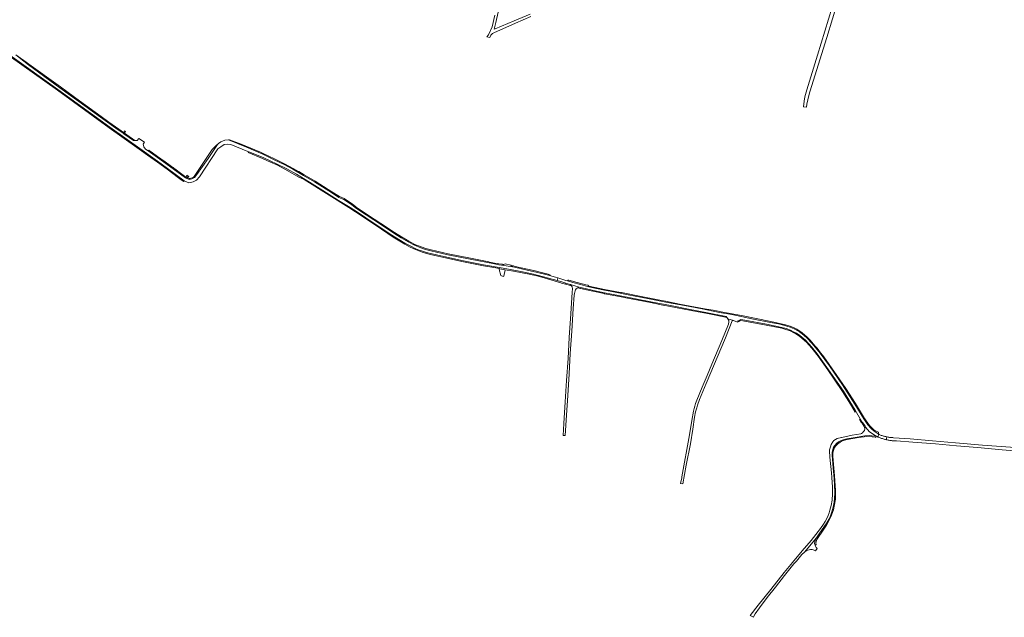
# Model space of a CAD drawing. Extents: x 146402 to 164798, y 455483 to 464134.
# Tile 531 of 575: x 161346 to 162447, y 458041 to 458710. Entities that reach past the tile are written whole.
import ezdxf

# ---------------------------------------------------------------- set-up
doc = ezdxf.new("R2010")
doc.units = 0
doc.header["$LTSCALE"] = 0.2
for name, color, linetype, lineweight in [('B-XX-VH-VERHARDING_ASFALT-GV', 252, 'CONTINUOUS', 18), ('B-XX-VH-VERHARDING_BETONSTRAATSTEEN-GV', 252, 'CONTINUOUS', 18), ('B-XX-VH-VERHARDING_FUNDERING_ZAND-GV', 252, 'CONTINUOUS', 18)]:
    doc.layers.add(name, color=color, linetype=linetype, lineweight=lineweight)

msp = doc.modelspace()

# ---------------------------------------------------------------- linework, layer by layer
at = {"layer": 'B-XX-VH-VERHARDING_ASFALT-GV'}
for points in [[(161334.618, 458670.57), (161388.599, 458631.86), (161446.675, 458589.892), (161480.077, 458566.105), (161500, 458551.8), (161511.234, 458543.734), (161529.806, 458529.646), (161535.139, 458527.626), (161539.72, 458528.511), (161543.619, 458530.511), (161546.906, 458534.403), (161567.551, 458565.609), (161570.67, 458567.875), (161574.721, 458570.403), (161578.16, 458570.799), (161581.867, 458570.488), (161601.198, 458562.72), (161602.197, 458562.305), (161617.999, 458555.745), (161633.748, 458548.529), (161644.518, 458543.068), (161655.307, 458537.297), (161670.087, 458528.416), (161685.083, 458518.993), (161702.619, 458507.898), (161715.428, 458500), (161722.543, 458495.479), (161743.601, 458481.4), (161762.232, 458469.052), (161776.803, 458460.122), (161783.179, 458456.488), (161789.036, 458453.775), (161792.56, 458452.368), (161796.483, 458450.939), (161800.957, 458449.609), (161807.24, 458448.017), (161820.386, 458444.927), (161842.444, 458440.18), (161864.817, 458435.739), (161884.233, 458432.303), (161894.779, 458430.577), (161908.278, 458427.971), (161920.589, 458425.339), (161937.403, 458420.936), (161946.984, 458418.175), (161947.683, 458421.231), (161945.308, 458421.982), (161938.318, 458423.888), (161937.374, 458424.145), (161923.555, 458427.721), (161914.99, 458429.552), (161899.202, 458433.083), (161897.282, 458433.556), (161884.956, 458435.538), (161881.806, 458435.932), (161876.903, 458436.855), (161849.771, 458442.158), (161824.881, 458447.044), (161805.705, 458451.455), (161799.874, 458452.981), (161794.538, 458454.931), (161787.377, 458457.799), (161780.471, 458461.421), (161772.391, 458466.102), (161764.378, 458471.236), (161756.566, 458476.296), (161741.798, 458486.201), (161724.913, 458497.398), (161721.365, 458499.712), (161721.036, 458500), (161717.127, 458503.22), (161708.241, 458508.967), (161702.937, 458511.308), (161694.562, 458516.615), (161675.733, 458528.558), (161663.372, 458535.811), (161651.398, 458542.836), (161641.493, 458547.963), (161630.521, 458553.42), (161617.714, 458559.52), (161599.543, 458567.507), (161579.296, 458575.469), (161575.116, 458575.37), (161570.738, 458573.522), (161568.262, 458571.627), (161567.005, 458570.305), (161556.488, 458554.65), (161544.15, 458536.719), (161541.334, 458533.385), (161538.533, 458531.948), (161535.459, 458531.354), (161531.252, 458532.948), (161513.386, 458546.21), (161500, 458555.782), (161489.608, 458563.213), (161486.637, 458565.337), (161484.835, 458567.942), (161484.298, 458569.232), (161484.085, 458570.859), (161485.291, 458572.855), (161479.085, 458577.27), (161477.267, 458575.084), (161475.823, 458574.83), (161475.003, 458574.856), (161474.787, 458574.863), (161474.182, 458574.883), (161472.941, 458574.936), (161462.479, 458582.269), (161461.514, 458582.945), (161456.029, 458586.789), (161436.267, 458600.829), (161412.097, 458618.485), (161390.762, 458633.965), (161355.506, 458659.502), (161350.406, 458663.532), (161341.412, 458670.605)], [(162464.4, 458230.96), (162422.7, 458234.1), (162392.785, 458236.636), (162366.716, 458238.838), (162341.834, 458240.93), (162323.263, 458242.374), (162322.386, 458242.419), (162321.509, 458242.481), (162320.635, 458242.558), (162319.761, 458242.651), (162318.89, 458242.76), (162318.02, 458242.885), (162317.153, 458243.025), (162316.289, 458243.181), (162315.63, 458243.313), (162315.589, 458241.357), (162315.576, 458240.145), (162315.573, 458240.019), (162316.27, 458239.867), (162317.183, 458239.684), (162318.1, 458239.517), (162319.02, 458239.365), (162319.942, 458239.229), (162320.867, 458239.11), (162321.793, 458239.006), (162322.721, 458238.918), (162323.65, 458238.846), (162324.581, 458238.79), (162325.512, 458238.75), (162326.444, 458238.726), (162345.013, 458237.456), (162370.137, 458235.408), (162393.788, 458233.406), (162417.109, 458231.25), (162444.848, 458228.783), (162471.796, 458226.448)]]:
    msp.add_lwpolyline(points, dxfattribs=at)
for points in [[(161956.551, 458418.428), (161947.683, 458421.231), (161946.984, 458418.175), (161953.279, 458416.36), (161956.585, 458415.365), (161961.489, 458413.89), (161961.869, 458413.779), (161962.113, 458413.708), (161971.548, 458410.897), (161973.584, 458410.246), (161987.631, 458407.15), (162000, 458404.574), (162015.705, 458401.304), (162051.639, 458394.554), (162073.649, 458390.16), (162094.012, 458386.21), (162115.291, 458382.034), (162134.353, 458378.394), (162136.251, 458377.998), (162136.863, 458377.014), (162136.903, 458376.95), (162136.987, 458376.934), (162137.091, 458376.647), (162137.843, 458375.439), (162144.132, 458373.348), (162148.829, 458371.667), (162149.274, 458372.963), (162150.837, 458374.031), (162152.48, 458374.609), (162156.821, 458373.702), (162181.147, 458369.387), (162198.499, 458365.734), (162203.049, 458364.461), (162207.97, 458362.8), (162212.27, 458360.609), (162214.74, 458359.172), (162218.614, 458356.589), (162220.697, 458354.78), (162224.307, 458351.697), (162228.542, 458347.52), (162231.649, 458343.874), (162237.899, 458336.127), (162250.635, 458318.469), (162267.175, 458294.59), (162280.286, 458273.204), (162280.374, 458273.05), (162287.33, 458260.859), (162287.439, 458260.669), (162288.886, 458259.125), (162290.247, 458257.354), (162291.487, 458255.14), (162291.791, 458254.039), (162296.275, 458249.039), (162303.723, 458244.042), (162304.071, 458243.915), (162306.268, 458242.99), (162306.378, 458246.56), (162306.103, 458246.7), (162302.697, 458248.901), (162299.489, 458251.366), (162297.794, 458253.196), (162294.606, 458256.896), (162290.035, 458263.454), (162279.933, 458280.043), (162266.146, 458301.422), (162251.647, 458322.645), (162241.351, 458336.775), (162232.067, 458348.085), (162226.352, 458354.064), (162223.673, 458356.481), (162221.119, 458358.545), (162218.184, 458360.84), (162215.65, 458362.39), (162213.067, 458363.763), (162209.402, 458365.367), (162207.537, 458366.225), (162204.056, 458367.334), (162200.259, 458368.338), (162194.668, 458369.641), (162185.522, 458371.437), (162166.725, 458375.038), (162142.301, 458380.085), (162128.724, 458382.614), (162109.17, 458386.421), (162089.329, 458390.197), (162070.576, 458393.677), (162050.13, 458397.675), (162026.555, 458402.311), (162008.233, 458405.917), (162000, 458407.597), (161989.104, 458409.821), (161980.836, 458411.588), (161973.088, 458413.742), (161964.612, 458415.989), (161958.595, 458417.81)], [(162296.275, 458249.039), (162291.791, 458254.039), (162291.318, 458252.723), (162291.288, 458252.641), (162291.135, 458252.215), (162290.645, 458250.536), (162289.849, 458249.131), (162288.554, 458247.767), (162287.48, 458246.979), (162286.538, 458246.791), (162277.161, 458245.056), (162265.465, 458242.677), (162265.007, 458242.584), (162260.246, 458241.422), (162258.286, 458240.319), (162256.662, 458239.205), (162255.325, 458237.741), (162253.638, 458234.685), (162252.715, 458232.329), (162251.753, 458228.804), (162251.764, 458227.499), (162251.952, 458220.611), (162253.769, 458202.911), (162254.164, 458197.684), (162254.97, 458187.033), (162255.072, 458179.596), (162254.584, 458172.447), (162253.647, 458166.565), (162252.188, 458161.335), (162251.246, 458158.348), (162250.118, 458155.38), (162248.358, 458151.377), (162246.846, 458148.514), (162244.876, 458145.49), (162241.636, 458140.84), (162231.087, 458127.469), (162221.165, 458115.929), (162210.164, 458102.649), (162200.961, 458091.645), (162185.961, 458072.682), (162171.804, 458054.825), (162162.781, 458043.55), (162166.612, 458041.391), (162167, 458042.812), (162168.542, 458045.317), (162173.219, 458052.086), (162181.833, 458063.378), (162191.195, 458075.198), (162201.483, 458088.195), (162211.961, 458101.077), (162214.688, 458104.262), (162220.877, 458111.492), (162223.535, 458114.36), (162236.98, 458130.186), (162239.337, 458133.581), (162243.619, 458139.6), (162248.086, 458145.949), (162249.932, 458149.103), (162251.886, 458152.767), (162253.291, 458156.168), (162254.321, 458159.48), (162255.191, 458162.201), (162256.329, 458166.374), (162256.973, 458170.364), (162257.449, 458174.209), (162257.636, 458181.186), (162257.362, 458189.624), (162256.887, 458196.623), (162255.65, 458208.758), (162254.489, 458222.685), (162254.627, 458225.987), (162255.383, 458229.342), (162256.333, 458231.658), (162257.604, 458233.633), (162259.681, 458235.769), (162261.893, 458237.583), (162264.148, 458238.971), (162266.93, 458239.961), (162270.985, 458240.953), (162280.307, 458242.481), (162291.236, 458244.428), (162295.953, 458244.699), (162298.921, 458244.621), (162303.723, 458244.042)], [(162315.573, 458240.019), (162315.576, 458240.145), (162315.589, 458241.357), (162315.63, 458243.313), (162315.428, 458243.353), (162314.57, 458243.541), (162313.716, 458243.744), (162312.865, 458243.963), (162312.019, 458244.197), (162311.177, 458244.446), (162310.339, 458244.711), (162309.507, 458244.991), (162308.68, 458245.286), (162307.13, 458246.039), (162306.837, 458246.229), (162306.498, 458246.483), (162306.378, 458246.56), (162306.268, 458242.99), (162306.49, 458242.897), (162307.354, 458242.546), (162308.223, 458242.21), (162309.098, 458241.888), (162309.978, 458241.582), (162310.864, 458241.291), (162311.754, 458241.015), (162312.649, 458240.754), (162313.548, 458240.509), (162314.452, 458240.279), (162315.359, 458240.065)]]:
    msp.add_lwpolyline(points, close=True, dxfattribs=at)
at = {"layer": 'B-XX-VH-VERHARDING_BETONSTRAATSTEEN-GV'}
for points in [[(161464.245, 458584.899), (161463.133, 458585.645), (161462.188, 458584.078), (161462.027, 458583.807), (161461.514, 458582.945), (161462.479, 458582.269), (161463.024, 458583.108), (161463.187, 458583.358)], [(161533.159, 458535.8), (161532.964, 458535.933), (161532.065, 458534.784), (161533.961, 458533.502), (161534.952, 458534.586), (161534.901, 458534.621)], [(161895.056, 458435.569), (161888.736, 458436.782), (161887.494, 458436.29), (161887.105, 458436.136), (161884.956, 458435.538), (161897.282, 458433.556), (161895.582, 458434.914), (161895.491, 458435.027)], [(161888.929, 458430.348), (161882.51, 458431.496), (161882.29, 458430.599), (161884.01, 458423.852), (161886.802, 458422.745), (161887.509, 458422.968)], [(161971.548, 458410.897), (161962.113, 458413.708), (161962.994, 458412.2), (161963.718, 458411.081), (161964.112, 458408.851), (161963.736, 458405.2), (161962.256, 458380.826), (161960.51, 458354.332), (161959.176, 458331.077), (161957.542, 458306.27), (161956.037, 458282.647), (161954.67, 458258.218), (161953.922, 458244.973), (161955.935, 458244.925), (161957.546, 458267.741), (161958.948, 458289.426), (161960.421, 458313.77), (161961.591, 458336.407), (161963.27, 458361.423), (161965.082, 458387.063), (161966.105, 458401.739), (161966.368, 458403.549), (161966.788, 458405.076), (161967.341, 458406.792), (161967.708, 458407.927), (161968.322, 458408.759), (161969.459, 458409.68), (161969.75, 458409.915), (161970.336, 458410.235)], [(162144.132, 458373.348), (162137.843, 458375.439), (162139.03, 458373.532), (162139.111, 458372.079), (162138.713, 458369.453), (162131.193, 458351.216), (162120.172, 458324.808), (162114.646, 458311.782), (162109.121, 458298.757), (162103.157, 458284.357), (162101.723, 458280.615), (162100.872, 458277.73), (162100.164, 458274.902), (162099.564, 458271.886), (162097.785, 458261.75), (162095.092, 458245.472), (162086.571, 458198.469), (162086.402, 458197.535), (162085.031, 458191.197), (162087.528, 458190.868), (162091.362, 458211.637), (162096.272, 458235.578), (162098.946, 458252.021), (162100.839, 458265.369), (162101.864, 458271.227), (162103.124, 458275.844), (162103.87, 458278.693), (162106.273, 458285.288), (162113.763, 458303.183), (162135.469, 458354.183), (162142.655, 458373.179)], [(162236.016, 458127.936), (162236.98, 458130.186), (162223.535, 458114.36), (162225.494, 458115.829), (162227.467, 458116.531), (162230.524, 458117.128), (162232.138, 458117.101), (162234.447, 458116.471), (162236.069, 458115.774), (162237.842, 458118.312), (162236.782, 458119.555), (162235.764, 458121.73), (162235.537, 458122.216), (162234.999, 458123.857), (162235.268, 458126.01)]]:
    msp.add_lwpolyline(points, close=True, dxfattribs=at)
at = {"layer": 'B-XX-VH-VERHARDING_FUNDERING_ZAND-GV'}
for points in [[(162254.743, 458724.278), (162238.104, 458670.31), (162226.282, 458631.451), (162224.195, 458623.695), (162223.299, 458618.758), (162222.53, 458612.759), (162225.878, 458612.248), (162226.345, 458615.547), (162227.48, 458620.313), (162227.555, 458620.626), (162229.786, 458629.255), (162248.849, 458690.231), (162261.456, 458731.83)], [(161877.37, 458715.276), (161874.371, 458701.988), (161870.309, 458693.184), (161868.516, 458690.893), (161871.85, 458690.026), (161872.95, 458692.918), (161874.632, 458694.649), (161876.082, 458695.288), (161900.427, 458706.022), (161917.527, 458713.591)], [(161916.73, 458716.435), (161898.808, 458708.659), (161877.575, 458699.839), (161876.487, 458699.569), (161878.553, 458706.785), (161881.092, 458718.676)], [(161334.035, 458669.758), (161388.015, 458631.049), (161446.092, 458589.08), (161479.495, 458565.292), (161488.807, 458558.606), (161500, 458550.569), (161510.64, 458542.929), (161523.63, 458533.076), (161525.018, 458532.023), (161526.397, 458530.977), (161527.197, 458530.37), (161528.881, 458529.093), (161529.202, 458528.849), (161529.806, 458529.646), (161511.234, 458543.734), (161500, 458551.8), (161480.077, 458566.105), (161446.675, 458589.892), (161388.599, 458631.86), (161334.618, 458670.57)], [(161341.412, 458670.605), (161350.406, 458663.532), (161355.506, 458659.502), (161390.762, 458633.965), (161412.097, 458618.485), (161436.267, 458600.829), (161456.029, 458586.789), (161461.514, 458582.945), (161462.027, 458583.807), (161456.606, 458587.606), (161445.686, 458595.364), (161436.852, 458601.641), (161412.686, 458619.293), (161391.349, 458634.775), (161356.11, 458660.3), (161354.621, 458661.476), (161353.094, 458662.575), (161341.636, 458670.819)]]:
    msp.add_lwpolyline(points, dxfattribs=at)
for points in [[(161474.787, 458574.863), (161463.024, 458583.108), (161462.479, 458582.269), (161472.941, 458574.936), (161474.182, 458574.883)], [(161567.005, 458570.305), (161568.262, 458571.627), (161565.434, 458569.462), (161561.243, 458564.681), (161541.072, 458534.734), (161540.179, 458533.82), (161538.884, 458533.113), (161537.42, 458532.692), (161536.216, 458532.519), (161535.548, 458532.39), (161531.736, 458533.834), (161527.303, 458537.125), (161527.213, 458537.192), (161519.347, 458543.03), (161518.593, 458543.591), (161517.356, 458544.508), (161517.075, 458544.717), (161513.975, 458547.018), (161508.492, 458550.939), (161500, 458557.011), (161499.828, 458557.134), (161492.766, 458562.184), (161492.209, 458562.582), (161490.219, 458564.005), (161489.608, 458563.213), (161500, 458555.782), (161513.386, 458546.21), (161531.252, 458532.948), (161535.459, 458531.354), (161538.533, 458531.948), (161541.334, 458533.385), (161544.15, 458536.719), (161556.488, 458554.65)], [(161593.527, 458570.706), (161580.672, 458575.502), (161579.296, 458575.469), (161599.543, 458567.507), (161617.714, 458559.52), (161630.521, 458553.42), (161641.493, 458547.963), (161651.398, 458542.836), (161663.372, 458535.811), (161675.733, 458528.558), (161694.562, 458516.615), (161702.937, 458511.308), (161708.241, 458508.967), (161717.127, 458503.22), (161721.036, 458500), (161721.365, 458499.712), (161724.913, 458497.398), (161741.798, 458486.201), (161756.566, 458476.296), (161764.378, 458471.236), (161772.391, 458466.102), (161780.471, 458461.421), (161787.377, 458457.799), (161794.538, 458454.931), (161799.874, 458452.981), (161805.705, 458451.455), (161824.881, 458447.044), (161849.771, 458442.158), (161876.903, 458436.855), (161881.806, 458435.932), (161884.956, 458435.538), (161887.105, 458436.136), (161887.494, 458436.29), (161885.944, 458436.422), (161881.961, 458436.92), (161880.35, 458437.224), (161877.091, 458437.837), (161871.472, 458438.935), (161870.448, 458439.136), (161849.963, 458443.139), (161825.089, 458448.022), (161805.944, 458452.426), (161800.173, 458453.937), (161794.896, 458455.865), (161787.796, 458458.708), (161780.954, 458462.297), (161772.912, 458466.956), (161764.92, 458472.077), (161757.116, 458477.131), (161742.353, 458487.033), (161725.462, 458498.234), (161722.754, 458500), (161721.97, 458500.511), (161721.695, 458500.753), (161717.718, 458504.028), (161708.717, 458509.85), (161703.409, 458512.193), (161695.098, 458517.46), (161676.254, 458529.412), (161663.878, 458536.674), (161657.934, 458540.161), (161657.634, 458540.337), (161651.881, 458543.712), (161641.946, 458548.855), (161630.959, 458554.319), (161618.13, 458560.429), (161615.206, 458561.715)], [(161617.999, 458555.745), (161602.197, 458562.305), (161601.714, 458561.95), (161601.405, 458561.551), (161617.599, 458554.828), (161626.489, 458550.755), (161633.313, 458547.628), (161642.367, 458542.757), (161658.981, 458533.654), (161659.825, 458533.268), (161660.849, 458532.801), (161664.096, 458531.315), (161713.942, 458500), (161730.134, 458489.534), (161750.381, 458475.877), (161763.645, 458466.791), (161773.075, 458461.012), (161776.791, 458458.978), (161782.72, 458455.598), (161788.64, 458452.856), (161792.203, 458451.434), (161796.169, 458449.989), (161800.692, 458448.645), (161807.003, 458447.046), (161820.166, 458443.951), (161842.242, 458439.201), (161864.633, 458434.756), (161878.47, 458432.319), (161882.326, 458431.529), (161882.51, 458431.496), (161888.929, 458430.348), (161898.379, 458428.657), (161915.604, 458425.441), (161920.967, 458424.201), (161925.674, 458422.946), (161935.224, 458420.344), (161937.395, 458419.724), (161943.87, 458417.874), (161951.239, 458415.566), (161952.001, 458415.327), (161956.437, 458414.065), (161956.585, 458415.365), (161953.279, 458416.36), (161946.984, 458418.175), (161937.403, 458420.936), (161920.589, 458425.339), (161908.278, 458427.971), (161894.779, 458430.577), (161884.233, 458432.303), (161864.817, 458435.739), (161842.444, 458440.18), (161820.386, 458444.927), (161807.24, 458448.017), (161800.957, 458449.609), (161796.483, 458450.939), (161792.56, 458452.368), (161789.036, 458453.775), (161783.179, 458456.488), (161776.803, 458460.122), (161762.232, 458469.052), (161743.601, 458481.4), (161722.543, 458495.479), (161715.428, 458500), (161702.619, 458507.898), (161685.083, 458518.993), (161670.087, 458528.416), (161655.307, 458537.297), (161644.518, 458543.068), (161633.748, 458548.529)], [(161896.119, 458434.873), (161895.491, 458435.027), (161895.582, 458434.914), (161897.282, 458433.556), (161899.202, 458433.083), (161914.99, 458429.552), (161923.555, 458427.721), (161937.374, 458424.145), (161938.318, 458423.888), (161939.22, 458424.679), (161937.631, 458425.112), (161937.001, 458425.275), (161929.458, 458427.226), (161924.071, 458428.621), (161922.325, 458428.948), (161900.01, 458434.092), (161898.091, 458434.72)], [(161961.489, 458413.89), (161956.585, 458415.365), (161956.437, 458414.065), (161961.787, 458412.571), (161961.869, 458413.779)], [(161959.952, 458418.472), (161958.82, 458418.778), (161958.595, 458417.81), (161964.612, 458415.989), (161973.088, 458413.742), (161980.836, 458411.588), (161989.104, 458409.821), (162000, 458407.597), (162008.233, 458405.917), (162026.555, 458402.311), (162050.13, 458397.675), (162070.576, 458393.677), (162089.329, 458390.197), (162109.17, 458386.421), (162128.724, 458382.614), (162142.301, 458380.085), (162166.725, 458375.038), (162185.522, 458371.437), (162194.668, 458369.641), (162200.259, 458368.338), (162204.056, 458367.334), (162207.537, 458366.225), (162209.402, 458365.367), (162213.067, 458363.763), (162215.65, 458362.39), (162218.184, 458360.84), (162221.119, 458358.545), (162223.673, 458356.481), (162226.352, 458354.064), (162232.067, 458348.085), (162241.351, 458336.775), (162251.647, 458322.645), (162266.146, 458301.422), (162279.933, 458280.043), (162290.035, 458263.454), (162294.606, 458256.896), (162297.794, 458253.196), (162299.489, 458251.366), (162302.697, 458248.901), (162306.103, 458246.7), (162306.378, 458246.56), (162306.408, 458247.537), (162306.581, 458248.485), (162303.238, 458250.005), (162302.253, 458250.503), (162301.117, 458251.272), (162296.309, 458256.145), (162292.604, 458261.099), (162291.311, 458263.373), (162290.873, 458264.001), (162280.78, 458280.574), (162269.91, 458297.431), (162260.06, 458311.986), (162245.164, 458332.784), (162240.548, 458338.929), (162239.075, 458340.964), (162237.349, 458343.026), (162235.596, 458344.962), (162233.575, 458347.445), (162229.885, 458351.542), (162227.809, 458353.871), (162226.378, 458355.33), (162221.254, 458359.621), (162214.969, 458363.975), (162212.819, 458365.07), (162207.707, 458367.197), (162202.522, 458368.707), (162186.171, 458372.532), (162153.089, 458379.14), (162136.644, 458382.037), (162134.128, 458382.578), (162121.614, 458384.92), (162111.972, 458386.724), (162084.026, 458391.859), (162068.389, 458394.992), (162060.06, 458396.562), (162059.992, 458396.575), (162039.231, 458400.659), (162018.94, 458404.655), (162018.015, 458404.844), (162000, 458408.206), (161989.64, 458410.465), (161982.541, 458411.981), (161981.933, 458412.28), (161981.793, 458412.459), (161981.753, 458412.658), (161981.852, 458412.906), (161979.219, 458413.416), (161969.44, 458415.948), (161969.198, 458416.012), (161966.747, 458416.665)], [(161973.584, 458410.246), (161971.548, 458410.897), (161970.336, 458410.235), (161972.803, 458409.446), (161973.324, 458409.28), (161984.894, 458406.729), (161999.465, 458403.594), (162000, 458403.489), (162016.865, 458400.185), (162023.739, 458398.777), (162051.449, 458393.572), (162065.228, 458390.821), (162065.651, 458390.741), (162104.738, 458383.176), (162113.365, 458381.606), (162135.423, 458377.295), (162136.863, 458377.014), (162136.251, 458377.998), (162134.353, 458378.394), (162115.291, 458382.034), (162094.012, 458386.21), (162073.649, 458390.16), (162051.639, 458394.554), (162015.705, 458401.304), (162000, 458404.574), (161987.631, 458407.15)], [(162156.821, 458373.702), (162152.48, 458374.609), (162150.837, 458374.031), (162149.274, 458372.963), (162148.829, 458371.667), (162149.626, 458372.058), (162150.145, 458372.312), (162151.293, 458373.131), (162152.549, 458373.573), (162156.631, 458372.72), (162180.957, 458368.405), (162198.261, 458364.762), (162202.754, 458363.505), (162207.581, 458361.876), (162211.791, 458359.731), (162213.202, 458358.91), (162213.218, 458358.918), (162213.323, 458358.957), (162213.407, 458358.97), (162213.567, 458358.936), (162218.647, 458355.578), (162225.976, 458349.202), (162231.969, 458342.558), (162238.85, 458333.459), (162249.641, 458318.425), (162256.898, 458307.671), (162266.337, 458294.044), (162275.065, 458279.801), (162276.255, 458277.859), (162280.507, 458270.919), (162280.479, 458271.435), (162280.374, 458273.05), (162280.286, 458273.204), (162267.175, 458294.59), (162250.635, 458318.469), (162237.899, 458336.127), (162231.649, 458343.874), (162228.542, 458347.52), (162224.307, 458351.697), (162220.697, 458354.78), (162218.614, 458356.589), (162214.74, 458359.172), (162212.27, 458360.609), (162207.97, 458362.8), (162203.049, 458364.461), (162198.499, 458365.734), (162181.147, 458369.387)], [(162285.587, 458262.537), (162285.107, 458262.725), (162286.63, 458260.07), (162288.123, 458258.477), (162289.41, 458256.802), (162290.555, 458254.757), (162291.318, 458252.723), (162291.791, 458254.039), (162291.487, 458255.14), (162290.247, 458257.354), (162288.886, 458259.125), (162287.439, 458260.669), (162287.33, 458260.859)], [(162298.921, 458244.621), (162295.953, 458244.699), (162291.236, 458244.428), (162280.307, 458242.481), (162270.985, 458240.953), (162266.93, 458239.961), (162264.148, 458238.971), (162261.893, 458237.583), (162259.681, 458235.769), (162257.604, 458233.633), (162256.333, 458231.658), (162255.383, 458229.342), (162254.627, 458225.987), (162254.489, 458222.685), (162255.65, 458208.758), (162256.887, 458196.623), (162257.362, 458189.624), (162257.636, 458181.186), (162257.449, 458174.209), (162256.973, 458170.364), (162256.329, 458166.374), (162255.191, 458162.201), (162254.321, 458159.48), (162253.291, 458156.168), (162251.886, 458152.767), (162249.932, 458149.103), (162248.086, 458145.949), (162243.619, 458139.6), (162239.337, 458133.581), (162236.98, 458130.186), (162236.016, 458127.936), (162235.268, 458126.01), (162234.999, 458123.857), (162235.537, 458122.216), (162235.764, 458121.73), (162236.791, 458122.732), (162236.538, 458124.487), (162236.961, 458127.202), (162237.485, 458128.426), (162245.179, 458139.842), (162248.309, 458144.553), (162251.461, 458149.926), (162253.934, 458155.611), (162255.99, 458161.633), (162257.207, 458167.724), (162258.214, 458173.746), (162258.526, 458177.223), (162258.395, 458183.269), (162257.404, 458199.566), (162255.41, 458221.512), (162255.526, 458225.551), (162256.043, 458228.144), (162257.033, 458230.609), (162258.519, 458232.907), (162260.941, 458235.49), (162263.441, 458237.542), (162265.932, 458238.866), (162271.507, 458240.302), (162284.119, 458242.585), (162293.429, 458243.607), (162299.386, 458243.413), (162302.975, 458242.815), (162303.357, 458242.743), (162303.723, 458244.042)]]:
    msp.add_lwpolyline(points, close=True, dxfattribs=at)

doc.saveas('drawing.dxf')
